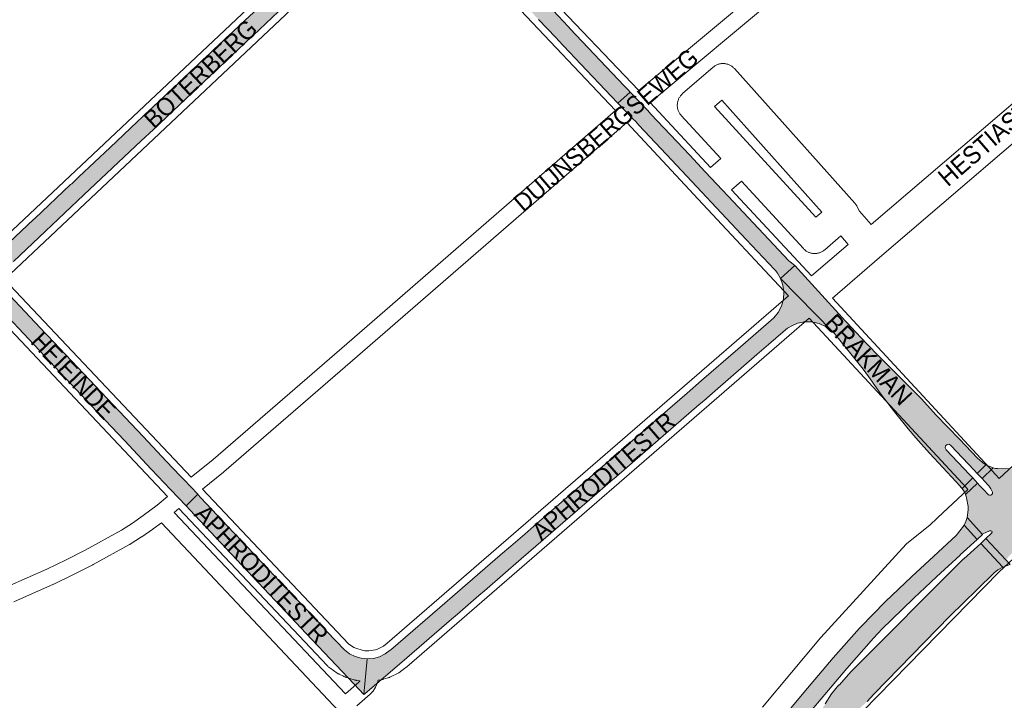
# Paper-space layout 'Layout1' of a CAD drawing. Header units: metres. Extents: x 123097 to 144122, y 392739 to 407589.
# Tile 277 of 510: x 129894 to 130313, y 399729 to 400019. Entities that reach past the tile are written whole.
import ezdxf
from ezdxf.enums import TextEntityAlignment as Align

# ---------------------------------------------------------------- set-up
doc = ezdxf.new("R2010")
doc.units = ezdxf.units.M
doc.header["$MEASUREMENT"] = 0
for name, color, linetype, lineweight in [('gs-anno-wegen algemeen tekst', 7, 'Continuous', 0), ('gs-knt-fietspaden', 7, 'Continuous', 0), ('gs-knt-hoofdweg', 7, 'Continuous', 0), ('gs-knt-wegen algemeen', 7, 'Continuous', 0), ('gs-vlk-plantopografie wegen algemeen', 7, 'Continuous', 0), ('ir-ARC-asfalt-hoofdwegen-te inspecteren', 5, 'Continuous', 0)]:
    doc.layers.add(name, color=color, linetype=linetype, lineweight=lineweight)
doc.styles.add('Style-Arial', font='arial.ttf')

psp = doc.layouts.get("Layout1")

# ---------------------------------------------------------------- hatches: boundary and pattern name
at = {"layer": 'ir-ARC-asfalt-hoofdwegen-te inspecteren', "linetype": 'Continuous', "lineweight": 13}
for points in [[(130153.732, 399987.989), (130152.818, 399988.936), (130151.069, 399990.78), (130128.184, 400014.987), (130127.52, 400015.68), (130127.203, 400016.034), (130120.849, 400022.749), (130102.524, 400042.226), (130096.843, 400048.24), (130087.661, 400057.999), (130077.942, 400068.287), (130077.252, 400069.022), (130074.271, 400072.215), (130073.664, 400072.888), (130071.987, 400075.201), (130070.958, 400077.865), (130070.645, 400080.704), (130071.069, 400083.529), (130072.201, 400086.151), (130073.966, 400088.397), (130053.124, 400068.775), (130055.351, 400070.375), (130057.912, 400071.355), (130060.639, 400071.65), (130063.35, 400071.24), (130065.868, 400070.154), (130068.026, 400068.461), (130068.887, 400067.514), (130082.279, 400053.283), (130090.187, 400044.914), (130091.328, 400043.725), (130096.27, 400038.454), (130097.382, 400037.276), (130099.663, 400034.855), (130100.42, 400034.057), (130103.367, 400030.901), (130103.381, 400030.886), (130114.626, 400018.997), (130121.961, 400011.274), (130122.257, 400010.974), (130122.949, 400010.221), (130132.65, 400000), (130145.547, 399986.325), (130148.389, 399983.391)], [(130153.732, 399987.989), (130148.389, 399983.391), (130155.017, 399976.517), (130155.942, 399975.586), (130157.446, 399973.981), (130171.5, 399958.986), (130203.162, 399925.28), (130215.158, 399912.494), (130215.728, 399911.876), (130216.107, 399911.402), (130216.467, 399910.913), (130217.788, 399908.634), (130223.795, 399914.099), (130221.815, 399915.687), (130221.307, 399916.195), (130195.499, 399943.687), (130185.685, 399954.132), (130179.073, 399961.202), (130162.525, 399978.674), (130161.144, 399980.249)], [(130239.885, 399886.042), (130240.931, 399884.972), (130241.096, 399884.76), (130242.541, 399883.123), (130252.925, 399870.008), (130255.228, 399866.9), (130257.911, 399862.987), (130260.72, 399859.164), (130266.392, 399851.836), (130272.183, 399844.601), (130275.5, 399840.673), (130281.197, 399834.259), (130283.238, 399832.056), (130292.436, 399822.126), (130293.035, 399821.528), (130293.776, 399820.692), (130295.13, 399819.096), (130299.677, 399823.638), (130298.325, 399825.052), (130288.383, 399835.636), (130287.953, 399836.402), (130288.083, 399837.271), (130288.717, 399837.879), (130289.591, 399837.97), (130290.338, 399837.508), (130300.249, 399826.939), (130301.614, 399825.479), (130305.288, 399829.193), (130303.913, 399830.146), (130303.715, 399830.318), (130301.687, 399832.076), (130294.101, 399840.101), (130284.089, 399850.325), (130277.774, 399857.312), (130259.693, 399875.541), (130254.759, 399880.593), (130249.91, 399885.726), (130246.167, 399889.736), (130245.501, 399890.503), (130223.795, 399914.099), (130217.788, 399908.634)], [(130227.425, 399890.08), (130227.654, 399890.113), (130230.97, 399890.11), (130234.211, 399889.403), (130237.228, 399888.027), (130239.885, 399886.042), (130217.788, 399908.634), (130218.785, 399905.777), (130219.186, 399902.778), (130218.975, 399899.76), (130218.16, 399896.846), (130216.776, 399894.155), (130214.878, 399891.799), (130213.814, 399890.825), (130199.619, 399878.517), (130184.126, 399865.133), (130177.928, 399859.775), (130164.324, 399847.954), (130153.519, 399838.617), (130151.615, 399836.93), (130133.33, 399821.1), (130122.127, 399811.378), (130119.402, 399809.001), (130113.921, 399804.287), (130108.727, 399799.748), (130102.769, 399794.628), (130098.491, 399790.898), (130098.336, 399790.747), (130080.155, 399775.016), (130072.581, 399768.498), (130054.835, 399753.162), (130051.621, 399750.374), (130051.439, 399750.231), (130049.295, 399748.64), (130046.896, 399747.467), (130044.323, 399746.753), (130041.663, 399746.522), (130040.233, 399731.317), (130040.632, 399731.643), (130041.744, 399732.621), (130056.357, 399745.211), (130077.498, 399763.42), (130080.035, 399765.621), (130089.259, 399773.549), (130091.609, 399775.55), (130107.263, 399789.194), (130128.111, 399807.212), (130136.305, 399814.278), (130146.461, 399823.1), (130146.723, 399823.306), (130160.024, 399834.917), (130172.139, 399845.37), (130183.117, 399854.901), (130185.013, 399856.526), (130189.912, 399860.768), (130207.719, 399876.214), (130212.615, 399880.487), (130218.879, 399885.883), (130220.719, 399887.396), (130222.808, 399888.631), (130225.061, 399889.533)], [(129927.258, 399851.109), (129938.114, 399839.58), (129949.614, 399827.428), (129949.76, 399827.243), (129957.797, 399818.726), (129964.457, 399811.728), (129969.38, 399816.727), (129963.441, 399822.917), (129961.926, 399824.546), (129956.099, 399830.66), (129946.099, 399841.262), (129905.411, 399884.351), (129904.566, 399885.228), (129889.13, 399901.556), (129884.083, 399896.785), (129899.644, 399880.337), (129926.393, 399851.987)], [(130323.32, 399799.142), (130333.395, 399810.065), (130328.404, 399815.545), (130327.367, 399814.641), (130324.718, 399813.212), (130324.216, 399813.26), (130323.943, 399813.684), (130324.106, 399814.161), (130325.776, 399816.318), (130326.768, 399817.271), (130316.8, 399827.738), (130315.375, 399827.632), (130314.988, 399827.599), (130312.609, 399827.499), (130310.233, 399827.647), (130309.358, 399827.696), (130308.44, 399827.954), (130303.658, 399823.376), (130304.694, 399822.298), (130306.226, 399820.602), (130306.549, 399820.242), (130307.439, 399818.97), (130308.105, 399817.567), (130308.142, 399817.29), (130308.105, 399817.01), (130307.853, 399816.558), (130307.417, 399816.278), (130306.859, 399816.244), (130306.36, 399816.498), (130304.285, 399818.72), (130302.696, 399820.343), (130301.66, 399821.446), (130296.622, 399816.562), (130296.894, 399815.717), (130297.033, 399815.138), (130297.756, 399811.435), (130297.779, 399810.242), (130297.517, 399807.822), (130297.275, 399806.792), (130303.771, 399799.479), (130304.004, 399799.769), (130305.309, 399800.439), (130306.863, 399801.13), (130307.34, 399801.105), (130307.77, 399800.895), (130307.925, 399800.511), (130307.741, 399800.14), (130305.298, 399797.773), (130313.769, 399788.786), (130323.096, 399798.899), (130323.196, 399799.028)], [(130299.677, 399823.638), (130295.13, 399819.096), (130295.983, 399817.892), (130296.622, 399816.562), (130301.66, 399821.446)], [(130031.926, 399750.333), (130024.41, 399758.278), (130020.808, 399762.12), (130004.503, 399779.425), (130004.448, 399779.483), (129994.506, 399789.996), (129992.761, 399791.853), (129988.577, 399796.309), (129981.849, 399803.43), (129980.301, 399805.113), (129980.009, 399805.409), (129970.747, 399815.217), (129969.468, 399816.63), (129969.38, 399816.727), (129964.457, 399811.728), (129965.973, 399810.084), (129983.771, 399791.172), (129999.847, 399774.13), (130000.076, 399773.886), (130015.646, 399757.401), (130036.017, 399735.783), (130040.233, 399731.317), (130041.663, 399746.522), (130039.005, 399746.781), (130036.44, 399747.522), (130034.053, 399748.719)], [(130303.771, 399799.479), (130297.275, 399806.792), (130296.715, 399805.134), (130295.964, 399803.554), (130301.502, 399797.465)], [(130251.467, 399759.637), (130240.22, 399747.012), (130229.321, 399734.086), (130201.759, 399701.098), (130189.372, 399685.415), (130176.878, 399667.88), (130163.456, 399645.728), (130152.465, 399624.228), (130144.861, 399608.056), (130151.455, 399605.036), (130151.526, 399605.198), (130155.38, 399613.575), (130159.83, 399622.828), (130165.135, 399633.337), (130171.177, 399644.528), (130176.851, 399654.251), (130183.971, 399665.445), (130189.878, 399673.839), (130195.404, 399681.246), (130201.379, 399689), (130208.481, 399697.734), (130220.268, 399712.015), (130245.994, 399742.382), (130257.319, 399755.346), (130261.054, 399759.36), (130265.017, 399763.15), (130274.584, 399772.426), (130284.263, 399781.515), (130294.347, 399790.794), (130294.284, 399790.873), (130301.502, 399797.465), (130295.964, 399803.554), (130295.769, 399803.21), (130295.719, 399803.125), (130294.244, 399801.06), (130292.561, 399799.159), (130284.915, 399792.05), (130273.622, 399781.486), (130262.573, 399770.985), (130251.895, 399760.107)], [(130303.096, 399795.735), (130312.502, 399785.662), (130315.62, 399786.822), (130313.769, 399788.786), (130305.298, 399797.773)], [(130153.713, 399604.002), (130160.504, 399600.892), (130165.027, 399610.957), (130172.401, 399626.309), (130179.798, 399640.201), (130187.727, 399653.579), (130195.925, 399665.656), (130205.258, 399678.162), (130214.354, 399689.178), (130224.448, 399700.525), (130234.508, 399711.125), (130241.158, 399717.031), (130248.389, 399722.699), (130254.705, 399728.375), (130257.501, 399731.489), (130289.893, 399764.796), (130301.578, 399776.062), (130308.841, 399783.163), (130310.436, 399784.49), (130312.236, 399785.523), (130312.502, 399785.662), (130303.096, 399795.735), (130295.86, 399789.151), (130295.791, 399789.226), (130247.928, 399741.123), (130242.755, 399735.398), (130242.653, 399735.517), (130239.432, 399731.674), (130236.847, 399727.357), (130232.978, 399721.468), (130227.924, 399715.269), (130210.54, 399695.864), (130203.42, 399687.495), (130197.365, 399679.85), (130191.83, 399672.418), (130185.921, 399663.89), (130178.891, 399652.815), (130173.234, 399643.172), (130167.394, 399632.21), (130161.974, 399621.497), (130157.61, 399612.475), (130153.842, 399604.296)]]:
    psp.add_hatch(color=5, dxfattribs=at).paths.add_polyline_path(points, flags=0)
at = {"layer": 'ir-ARC-asfalt-hoofdwegen-te inspecteren', "linetype": 'Continuous', "lineweight": 13, "extrusion": (0, 0, -1)}
psp.add_hatch(color=5, dxfattribs=at).paths.add_polyline_path([(-129889.13, 399901.556), (-129887.808, 399903.545), (-129887.012, 399905.798), (-129886.792, 399908.176), (-129887.16, 399910.536), (-129888.095, 399912.734), (-129889.539, 399914.637), (-129890.664, 399915.709), (-129890.865, 399915.911), (-129920.915, 399944.247), (-129945.282, 399967.216), (-129950.55, 399972.159), (-129967.081, 399987.752), (-129969.689, 399990.224), (-129979.094, 399999.092), (-129980.462, 400000.362), (-129992.516, 400011.67), (-129993.041, 400012.182), (-130006.515, 400024.87), (-130010.386, 400028.523), (-130016.385, 400034.216), (-130025.29, 400042.621), (-130039.264, 400055.757), (-130039.443, 400055.933), (-130052.211, 400067.926), (-130053.124, 400068.775), (-130048.715, 400074.298), (-130047.297, 400072.962), (-130046.86, 400072.551), (-130033.807, 400060.261), (-130033.37, 400059.849), (-130019.607, 400046.89), (-130019.17, 400046.479), (-130004.633, 400032.791), (-130004.196, 400032.38), (-129989.675, 400018.707), (-129989.238, 400018.296), (-129975.427, 400005.291), (-129974.99, 400004.88), (-129961.924, 399992.577), (-129961.487, 399992.166), (-129946.199, 399977.771), (-129945.762, 399977.36), (-129943.618, 399975.341), (-129932.08, 399964.457), (-129932.03, 399964.414), (-129918.701, 399951.88), (-129915.668, 399949.023), (-129915.232, 399948.611), (-129899.907, 399934.172), (-129899.47, 399933.761), (-129886.4, 399921.445), (-129885.647, 399920.762), (-129883.354, 399919.283), (-129880.773, 399918.396), (-129878.055, 399918.153), (-129875.358, 399918.567), (-129872.838, 399919.615), (-129870.643, 399921.236)], flags=0)

# ---------------------------------------------------------------- linework, layer by layer
at = {"layer": 'gs-knt-fietspaden', "color": 7, "linetype": 'Continuous', "flags": 128}
for points in [[(129966.595, 399824.023), (129975.964, 399831.551), (130032.917, 399880.786), (130147.497, 399980.206)], [(130152.311, 399975.089), (130037.515, 399875.482), (130037.511, 399875.478), (129980.507, 399826.199), (129980.411, 399826.118), (129971.431, 399818.903)], [(130210.086, 399725.967), (130234.84, 399755.522), (130234.939, 399755.635), (130271.249, 399795.39), (130271.346, 399795.492), (130271.447, 399795.59), (130271.552, 399795.684), (130271.66, 399795.773), (130281.459, 399803.544), (130284.704, 399806.613), (130297.576, 399818.783)], [(129836.947, 399767.632), (129840.968, 399767.302), (129840.972, 399767.302), (129840.975, 399767.302), (129849.169, 399767.213), (129857.297, 399767.891), (129865.366, 399769.339), (129869.267, 399770.328), (129874.435, 399771.942), (129879.812, 399773.926), (129888.28, 399777.345), (129905.081, 399784.773), (129913.323, 399788.742), (129921.478, 399792.889), (129936.848, 399801.324), (129941.559, 399804.353), (129946.204, 399807.572), (129952.096, 399812.012), (129956.518, 399815.731)], [(129959.386, 399808.97), (130032.362, 399731.589)], [(129953.886, 399804.571), (129950.373, 399801.924), (129950.26, 399801.842), (129945.507, 399798.548), (129945.406, 399798.481), (129940.542, 399795.353), (129940.438, 399795.289), (129940.333, 399795.229), (129924.807, 399786.708), (129924.709, 399786.656), (129916.471, 399782.467), (129916.403, 399782.434), (129908.075, 399778.423), (129907.971, 399778.376), (129891.066, 399770.902)], [(130136.546, 399612.783), (130131.686, 399616.355), (130131.564, 399616.449), (130131.446, 399616.548), (130131.333, 399616.652), (130127.108, 399620.712), (130127.045, 399620.774), (130126.984, 399620.837), (130029.585, 399724.302), (129953.886, 399804.571)], [(130046.24, 399737.421), (130045.983, 399736.509), (130045.938, 399736.361), (130045.887, 399736.216), (130045.829, 399736.072), (130045.132, 399734.454), (130045.069, 399734.316), (130045, 399734.181), (130044.925, 399734.049), (130044.845, 399733.92), (130044.759, 399733.795), (130043.984, 399732.716), (130043.894, 399732.597), (130043.8, 399732.482), (130043.701, 399732.371), (130043.128, 399731.756), (130043.009, 399731.635), (130042.884, 399731.519), (130037.178, 399726.478)], [(130032.362, 399731.589), (130038.108, 399736.666), (130038.413, 399736.993), (130038.542, 399737.173)]]:
    psp.add_lwpolyline(points, dxfattribs=at)
at = {"layer": 'gs-knt-hoofdweg', "color": 7, "linetype": 'Continuous', "flags": 128}
for points in [[(130310.994, 399823.462), (130497.3, 399996.319), (130498.54, 399997.47), (130500.405, 399999.2)], [(130321.02, 399792.956), (130310.971, 399783.628), (130252.737, 399724.16), (130226.524, 399696.612), (130214.536, 399682.363), (130200.586, 399664.857), (130188.614, 399646.246), (130178.197, 399627.413), (130165.304, 399601.147), (130160.954, 399591.298), (130152.685, 399571.105), (130145.152, 399550.625), (130141.683, 399540.338), (130138.391, 399529.958), (130135.016, 399518.573), (130128.194, 399491.118), (130122.113, 399463.346), (130114.827, 399428.48)]]:
    psp.add_lwpolyline(points, dxfattribs=at)
at = {"layer": 'gs-knt-wegen algemeen', "color": 7, "linetype": 'Continuous', "flags": 128}
for points in [[(129878.118, 399917.73), (130051.848, 400081.386)], [(129956.518, 399815.731), (129873.11, 399904.058), (129873.104, 399904.064), (129714.782, 400072.135)], [(130060.778, 400071.911), (129887.051, 399908.259)], [(130147.497, 399980.206), (130104.443, 400025.593), (130104.429, 400025.607), (130060.778, 400071.911)], [(130118.367, 400029.832), (130157.418, 399988.667)], [(130256.417, 399931.659), (130343.269, 400005.934)], [(130162.231, 399983.541), (130187.923, 399955.956), (130192.291, 399959.734), (130175.481, 399978.047), (130175.273, 399978.284), (130175.077, 399978.532), (130174.894, 399978.789), (130174.722, 399979.054), (130174.564, 399979.327), (130174.42, 399979.608), (130174.289, 399979.895), (130174.172, 399980.188), (130174.07, 399980.487), (130173.982, 399980.79), (130173.909, 399981.097), (130173.851, 399981.408), (130173.808, 399981.72), (130173.78, 399982.035), (130173.768, 399982.35), (130173.771, 399982.666), (130173.789, 399982.981), (130173.822, 399983.295), (130173.871, 399983.607), (130173.934, 399983.916), (130174.013, 399984.222), (130174.106, 399984.524), (130174.214, 399984.82), (130174.336, 399985.111), (130174.472, 399985.396), (130174.622, 399985.674), (130174.785, 399985.945), (130174.961, 399986.207), (130175.149, 399986.46), (130175.35, 399986.704), (130175.562, 399986.938), (130175.785, 399987.161), (130176.019, 399987.373), (130189.031, 399998.625), (130189.275, 399998.826), (130189.528, 399999.015), (130189.791, 399999.191), (130190.061, 399999.355), (130190.34, 399999.505), (130190.625, 399999.641), (130190.917, 399999.763), (130191.214, 399999.871), (130191.515, 399999.965), (130191.822, 400000.043), (130192.131, 400000.107), (130192.444, 400000.156), (130192.758, 400000.189), (130193.074, 400000.207), (130193.39, 400000.21), (130193.706, 400000.198), (130194.02, 400000.17), (130194.334, 400000.127), (130194.644, 400000.068), (130194.952, 399999.995), (130195.255, 399999.907), (130195.554, 399999.804), (130195.848, 399999.687), (130196.136, 399999.556), (130196.416, 399999.411), (130196.69, 399999.252), (130196.955, 399999.08), (130197.212, 399998.896), (130197.46, 399998.699), (130197.697, 399998.491), (130197.925, 399998.272), (130198.138, 399998.044), (130198.141, 399998.041), (130198.143, 399998.039)], [(130198.143, 399998.039), (130249.436, 399940.693), (130249.508, 399940.611), (130249.562, 399940.549), (130249.643, 399940.45), (130249.711, 399940.365), (130249.762, 399940.299), (130249.838, 399940.197), (130249.902, 399940.108), (130249.949, 399940.04), (130250.021, 399939.934), (130250.08, 399939.843), (130250.123, 399939.773), (130250.19, 399939.663), (130250.244, 399939.569), (130250.285, 399939.497), (130251.476, 399937.337), (130256.417, 399931.659)], [(130206.419, 399963.596), (130232.844, 399934.807), (130235.319, 399936.947), (130192.705, 399984.589), (130189.608, 399981.911), (130206.414, 399963.601), (130206.417, 399963.598), (130206.419, 399963.596)], [(130221.136, 399901.19), (130182.671, 399942.491), (130152.311, 399975.089)], [(130246.545, 399923.169), (130243.43, 399926.749), (130236.58, 399920.825), (130236.338, 399920.626), (130236.087, 399920.438), (130235.827, 399920.263), (130235.559, 399920.101), (130235.283, 399919.951), (130235.001, 399919.816), (130234.712, 399919.694), (130234.417, 399919.585), (130234.118, 399919.492), (130233.815, 399919.412), (130233.508, 399919.348), (130233.199, 399919.298), (130232.887, 399919.264), (130232.574, 399919.244), (130232.261, 399919.239), (130231.947, 399919.25), (130231.635, 399919.275), (130231.324, 399919.316), (130231.015, 399919.372), (130230.71, 399919.442), (130230.408, 399919.527), (130230.111, 399919.626), (130229.819, 399919.74), (130229.532, 399919.867), (130229.252, 399920.008), (130228.979, 399920.163), (130228.714, 399920.33), (130228.458, 399920.51), (130228.21, 399920.702), (130227.972, 399920.906), (130227.744, 399921.121), (130227.526, 399921.347), (130201.099, 399950.138), (130196.802, 399946.422), (130230.988, 399909.715)], [(130230.988, 399909.715), (130246.545, 399923.169)], [(129887.051, 399908.259), (129966.595, 399824.023)], [(129971.431, 399818.903), (130033.674, 399753.025), (130035.908, 399751.466), (130036.757, 399751.05), (130039.514, 399750.192), (130040.55, 399750.038), (130042.291, 399749.994), (130045.083, 399750.413), (130045.985, 399750.694), (130048.501, 399751.931), (130050.182, 399753.173), (130221.136, 399901.19)], [(130239.856, 399900.172), (130306.689, 399828.104), (130309.446, 399825.131), (130310.994, 399823.462)], [(130230.004, 399891.647), (130058.514, 399743.165), (130058.321, 399743.004), (130058.122, 399742.851), (130055.766, 399741.111), (130055.528, 399740.943), (130055.282, 399740.786), (130055.029, 399740.639), (130054.77, 399740.505), (130051.277, 399738.788), (130051.049, 399738.681), (130050.818, 399738.584), (130050.583, 399738.495), (130050.345, 399738.416), (130048.484, 399737.835), (130048.244, 399737.765), (130048.001, 399737.704), (130047.756, 399737.653), (130047.509, 399737.611), (130046.24, 399737.421)], [(130297.576, 399818.783), (130297.143, 399819.25), (130230.004, 399891.647)], [(130038.542, 399737.173), (130037.1, 399737.388), (130036.854, 399737.43), (130036.609, 399737.481), (130036.366, 399737.541), (130036.125, 399737.611), (130032.409, 399738.767), (130032.171, 399738.846), (130031.936, 399738.934), (130031.705, 399739.032), (130031.477, 399739.138), (130029.727, 399739.996), (130029.505, 399740.11), (130029.287, 399740.233), (130029.074, 399740.364), (130028.867, 399740.503), (130025.675, 399742.731), (130025.46, 399742.888), (130025.251, 399743.053), (130025.05, 399743.227), (130024.856, 399743.409), (130024.669, 399743.598), (129961.346, 399810.619)]]:
    psp.add_lwpolyline(points, dxfattribs=at)
psp.add_lwpolyline([(130365.667, 400006.996), (130418.715, 399947.094, -0.3762782), (130418.714, 399947.081), (130408.98, 399938.461, -0.3787818), (130408.968, 399938.462), (130356.949, 399997.201), (130355.055, 399997.392), (130354.685, 399997.369), (130353.816, 399997.179), (130352.577, 399996.593), (130351.491, 399995.833), (130259.988, 399917.581), (130239.856, 399900.172)], format="xyb", dxfattribs=at)
at = {"layer": 'gs-vlk-plantopografie wegen algemeen', "color": 7, "linetype": 'Continuous', "flags": 128}
for points in [[(130157.418, 399988.667), (130213.313, 400035.471), (130213.326, 400035.482), (130326.325, 400129.142), (130326.346, 400129.159), (130351.846, 400149.97), (130360.005, 400156.726), (130360.453, 400157.097)], [(130365.253, 400151.958), (130356.314, 400144.555), (130356.294, 400144.54), (130330.795, 400123.729), (130217.813, 400030.083), (130162.231, 399983.541)], [(129961.346, 399810.619), (129959.386, 399808.97)]]:
    psp.add_lwpolyline(points, dxfattribs=at)
at = {"layer": 'ir-ARC-asfalt-hoofdwegen-te inspecteren', "color": 5, "linetype": 'Continuous', "lineweight": 13, "flags": 128}
for points in [[(130004.196, 400032.38), (129989.675, 400018.707), (129989.238, 400018.296), (129975.427, 400005.291), (129974.99, 400004.88), (129961.924, 399992.577), (129961.487, 399992.166), (129946.199, 399977.771), (129945.762, 399977.36), (129943.618, 399975.341), (129932.08, 399964.457), (129932.03, 399964.414), (129918.701, 399951.88), (129915.668, 399949.023), (129915.232, 399948.611), (129899.907, 399934.172), (129899.47, 399933.761), (129886.4, 399921.445)], [(129890.865, 399915.911), (129920.915, 399944.247), (129945.282, 399967.216), (129950.55, 399972.159), (129967.081, 399987.752), (129969.689, 399990.224), (129979.094, 399999.092), (129980.462, 400000.362), (129992.516, 400011.67), (129993.041, 400012.182), (130006.515, 400024.87)], [(130314.988, 399827.599), (130312.609, 399827.499), (130310.233, 399827.647), (130309.358, 399827.696), (130308.44, 399827.954), (130303.658, 399823.376), (130304.694, 399822.298), (130306.226, 399820.602), (130306.549, 399820.242), (130307.439, 399818.97), (130308.105, 399817.567), (130308.142, 399817.29), (130308.105, 399817.01), (130307.853, 399816.558), (130307.417, 399816.278), (130306.859, 399816.244), (130306.36, 399816.498), (130304.285, 399818.72), (130302.696, 399820.343), (130301.66, 399821.446), (130296.622, 399816.562), (130296.894, 399815.717), (130297.033, 399815.138), (130297.756, 399811.435), (130297.779, 399810.242), (130297.517, 399807.822), (130297.275, 399806.792), (130303.771, 399799.479), (130304.004, 399799.769), (130305.309, 399800.439), (130306.863, 399801.13), (130307.34, 399801.105), (130307.77, 399800.895), (130307.925, 399800.511), (130307.741, 399800.14), (130305.298, 399797.773), (130313.769, 399788.786)]]:
    psp.add_lwpolyline(points, dxfattribs=at)
at = {"layer": 'ir-ARC-asfalt-hoofdwegen-te inspecteren', "color": 5, "linetype": 'Continuous', "lineweight": 13}
for points in [[(130114.626, 400018.997), (130121.961, 400011.274), (130122.257, 400010.974), (130122.949, 400010.221), (130132.65, 400000), (130145.547, 399986.325), (130148.389, 399983.391), (130153.732, 399987.989), (130152.818, 399988.936), (130151.069, 399990.78), (130128.184, 400014.987), (130127.52, 400015.68), (130127.203, 400016.034), (130120.849, 400022.749)], [(130220.268, 399712.015), (130245.994, 399742.382), (130257.319, 399755.346), (130261.054, 399759.36), (130265.017, 399763.15), (130274.584, 399772.426), (130284.263, 399781.515), (130294.347, 399790.794), (130294.284, 399790.873), (130301.502, 399797.465), (130295.964, 399803.554), (130295.769, 399803.21), (130295.719, 399803.125), (130294.244, 399801.06), (130292.561, 399799.159), (130284.915, 399792.05), (130273.622, 399781.486), (130262.573, 399770.985), (130251.895, 399760.107), (130251.467, 399759.637), (130240.22, 399747.012), (130229.321, 399734.086), (130201.759, 399701.098)], [(130254.705, 399728.375), (130257.501, 399731.489), (130289.893, 399764.796), (130301.578, 399776.062), (130308.841, 399783.163), (130310.436, 399784.49), (130312.236, 399785.523), (130312.502, 399785.662), (130303.096, 399795.735), (130295.86, 399789.151), (130295.791, 399789.226), (130247.928, 399741.123), (130242.755, 399735.398), (130242.653, 399735.517), (130239.432, 399731.674), (130236.847, 399727.357)]]:
    psp.add_lwpolyline(points, dxfattribs=at)
for points in [[(130153.732, 399987.989), (130148.389, 399983.391), (130155.017, 399976.517), (130155.942, 399975.586), (130157.446, 399973.981), (130171.5, 399958.986), (130203.162, 399925.28), (130215.158, 399912.494), (130215.728, 399911.876), (130216.107, 399911.402), (130216.467, 399910.913), (130217.788, 399908.634), (130223.795, 399914.099), (130221.815, 399915.687), (130221.307, 399916.195), (130195.499, 399943.687), (130185.685, 399954.132), (130179.073, 399961.202), (130162.525, 399978.674), (130161.144, 399980.249)], [(130239.885, 399886.042), (130240.931, 399884.972), (130241.096, 399884.76), (130242.541, 399883.123), (130252.925, 399870.008), (130255.228, 399866.9), (130257.911, 399862.987), (130260.72, 399859.164), (130266.392, 399851.836), (130272.183, 399844.601), (130275.5, 399840.673), (130281.197, 399834.259), (130283.238, 399832.056), (130292.436, 399822.126), (130293.035, 399821.528), (130293.776, 399820.692), (130295.13, 399819.096), (130299.677, 399823.638), (130298.325, 399825.052), (130288.383, 399835.636), (130287.953, 399836.402), (130288.083, 399837.271), (130288.717, 399837.879), (130289.591, 399837.97), (130290.338, 399837.508), (130300.249, 399826.939), (130301.614, 399825.479), (130305.288, 399829.193), (130303.913, 399830.146), (130303.715, 399830.318), (130301.687, 399832.076), (130294.101, 399840.101), (130284.089, 399850.325), (130277.774, 399857.312), (130259.693, 399875.541), (130254.759, 399880.593), (130249.91, 399885.726), (130246.167, 399889.736), (130245.501, 399890.503), (130223.795, 399914.099), (130217.788, 399908.634)], [(129927.258, 399851.109), (129938.114, 399839.58), (129949.614, 399827.428), (129949.76, 399827.243), (129957.797, 399818.726), (129964.457, 399811.728), (129969.38, 399816.727), (129963.441, 399822.917), (129961.926, 399824.546), (129956.099, 399830.66), (129946.099, 399841.262), (129905.411, 399884.351), (129904.566, 399885.228), (129889.13, 399901.556), (129884.083, 399896.785), (129899.644, 399880.337), (129926.393, 399851.987)], [(130305.288, 399829.193), (130301.614, 399825.479), (130303.658, 399823.376), (130308.44, 399827.954)], [(130299.677, 399823.638), (130295.13, 399819.096), (130295.983, 399817.892), (130296.622, 399816.562), (130301.66, 399821.446)], [(130303.096, 399795.735), (130312.502, 399785.662), (130315.62, 399786.822), (130313.769, 399788.786), (130305.298, 399797.773)]]:
    psp.add_lwpolyline(points, close=True, dxfattribs=at)
at = {"layer": 'ir-ARC-asfalt-hoofdwegen-te inspecteren', "color": 5, "linetype": 'Continuous', "lineweight": 13, "flags": 128}
for points in [[(130227.425, 399890.08), (130227.654, 399890.113), (130230.97, 399890.11), (130234.211, 399889.403), (130237.228, 399888.027), (130239.885, 399886.042), (130217.788, 399908.634), (130218.785, 399905.777), (130219.186, 399902.778), (130218.975, 399899.76), (130218.16, 399896.846), (130216.776, 399894.155), (130214.878, 399891.799), (130213.814, 399890.825), (130199.619, 399878.517), (130184.126, 399865.133), (130177.928, 399859.775), (130164.324, 399847.954), (130153.519, 399838.617), (130151.615, 399836.93), (130133.33, 399821.1), (130122.127, 399811.378), (130119.402, 399809.001), (130113.921, 399804.287), (130108.727, 399799.748), (130102.769, 399794.628), (130098.491, 399790.898), (130098.336, 399790.747), (130080.155, 399775.016), (130072.581, 399768.498), (130054.835, 399753.162), (130051.621, 399750.374), (130051.439, 399750.231), (130049.295, 399748.64), (130046.896, 399747.467), (130044.323, 399746.753), (130041.663, 399746.522), (130040.233, 399731.317), (130040.632, 399731.643), (130041.744, 399732.621), (130056.357, 399745.211), (130077.498, 399763.42), (130080.035, 399765.621), (130089.259, 399773.549), (130091.609, 399775.55), (130107.263, 399789.194), (130128.111, 399807.212), (130136.305, 399814.278), (130146.461, 399823.1), (130146.723, 399823.306), (130160.024, 399834.917), (130172.139, 399845.37), (130183.117, 399854.901), (130185.013, 399856.526), (130189.912, 399860.768), (130207.719, 399876.214), (130212.615, 399880.487), (130218.879, 399885.883), (130220.719, 399887.396), (130222.808, 399888.631), (130225.061, 399889.533)], [(130031.926, 399750.333), (130024.41, 399758.278), (130020.808, 399762.12), (130004.503, 399779.425), (130004.448, 399779.483), (129994.506, 399789.996), (129992.761, 399791.853), (129988.577, 399796.309), (129981.849, 399803.43), (129980.301, 399805.113), (129980.009, 399805.409), (129970.747, 399815.217), (129969.468, 399816.63), (129969.38, 399816.727), (129964.457, 399811.728), (129965.973, 399810.084), (129983.771, 399791.172), (129999.847, 399774.13), (130000.076, 399773.886), (130015.646, 399757.401), (130036.017, 399735.783), (130040.233, 399731.317), (130041.663, 399746.522), (130039.005, 399746.781), (130036.44, 399747.522), (130034.053, 399748.719)], [(130303.771, 399799.479), (130297.275, 399806.792), (130296.715, 399805.134), (130295.964, 399803.554), (130301.502, 399797.465)]]:
    psp.add_lwpolyline(points, close=True, dxfattribs=at)
at = {"layer": 'ir-ARC-asfalt-hoofdwegen-te inspecteren', "color": 5, "linetype": 'Continuous', "lineweight": 13, "extrusion": (0, 0, -1)}
psp.add_solid([(-130305.288, 399829.193), (-130301.614, 399825.479), (-130308.44, 399827.954), (-130303.658, 399823.376)], dxfattribs=at)

# ---------------------------------------------------------------- texts
at = {"layer": 'gs-anno-wegen algemeen tekst', "color": 7, "style": 'Style-Arial', "width": 0.909091}
for s, rotation, p in [('BOTERBERG', 43.28948, (129970.543, 399995.85)), ('DUIJNSBERGSEWEG', 40.73128, (130143.358, 399971.88)), ('HESTIASTR', 40.91156, (130307.296, 399968.291)), ('BRAKMAN', 313.29486, (130255.188, 399874.065)), ('HEIEINDE', 313.69527, (129916.435, 399867.277)), ('APHRODITESTR', 313.49832, (129996.662, 399782.72))]:
    psp.add_text(s, height=7.7, rotation=rotation, dxfattribs=at).set_placement(p, align=Align.MIDDLE_CENTER)
at = {"layer": 'gs-anno-wegen algemeen tekst', "color": 7, "linetype": 'Continuous', "style": 'Style-Arial', "width": 0.909091}
psp.add_text('APHRODITESTR', height=7.7, rotation=40.88701, dxfattribs=at).set_placement((130142.376, 399824.387), align=Align.MIDDLE_CENTER)

doc.saveas('drawing.dxf')
